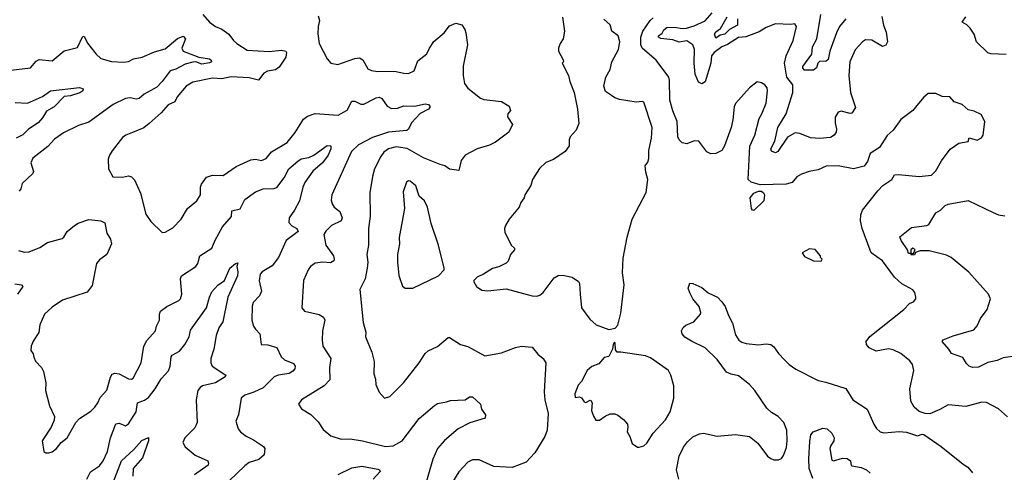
# Model space of a CAD drawing. Extents: x 2133461 to 2293071, y 753526 to 916327.
# Tile 340 of 459: x 2223144 to 2229582, y 906640 to 909600. Entities that reach past the tile are written whole.
import ezdxf

# ---------------------------------------------------------------- set-up
doc = ezdxf.new("R2010")
doc.units = 0

msp = doc.modelspace()

# ---------------------------------------------------------------- linework, layer by layer
at = {"layer": '0CON10XD'}
for points in [[(2224342, 909635), (2224385, 909583.8), (2224425, 909555.7), (2224465, 909538.6), (2224512, 909505), (2224540.8, 909465), (2224564, 909445), (2224632, 909402), (2224775, 909391.5), (2224855, 909401.8), (2224883.3, 909395), (2224888, 909385), (2224884, 909355), (2224839.4, 909290.6), (2224817, 909273), (2224765, 909263.3), (2224739.1, 909250.9), (2224705, 909205.6), (2224645, 909220), (2224525.5, 909225.5), (2224465, 909213.6), (2224405, 909217.9), (2224275, 909192.2), (2224232.2, 909165), (2224174.4, 909095), (2224157.5, 909062.5), (2224115, 909044.2), (2224068, 908992), (2223989.4, 908920.6), (2223955, 908892.5), (2223882.3, 908862.3), (2223836.7, 908845), (2223815, 908828.8), (2223747.7, 908742.3), (2223730, 908715), (2223721.7, 908688.3), (2223723.3, 908625), (2223753, 908573), (2223815, 908570), (2223855, 908580), (2223875, 908572), (2223895, 908553.8), (2223933.1, 908465), (2223968.8, 908328.8), (2224000.7, 908280.7), (2224075, 908207.5), (2224095, 908211.2), (2224145, 908240), (2224198.8, 908295), (2224240, 908365), (2224301.2, 908415), (2224326, 908455), (2224325.8, 908505), (2224331.4, 908525), (2224365, 908569.4), (2224405, 908583.3), (2224475, 908581.4), (2224560.2, 908639.8), (2224655, 908682.9), (2224685, 908687.1), (2224725, 908679.2), (2224755, 908692.5)], [(2225095.8, 909625), (2225104.3, 909595), (2225094.4, 909555), (2225092.4, 909507.6), (2225102.5, 909445), (2225153.8, 909345), (2225177.5, 909315), (2225225, 909307.5), (2225335, 909346.5), (2225365, 909350), (2225386.8, 909336.8), (2225419.1, 909279.1), (2225445, 909267.1), (2225485, 909261.5), (2225595, 909264.5), (2225655, 909250), (2225685, 909248.9), (2225722.9, 909265), (2225747.8, 909332.2), (2225805, 909377.8), (2225824, 909415), (2225852.3, 909457.7), (2225919.4, 909515), (2225955, 909560), (2225995, 909577.5), (2226035, 909566.2), (2226055.5, 909535.5), (2226061.4, 909515), (2226071.4, 909435), (2226042.6, 909297.4), (2226043.3, 909235), (2226052.6, 909182.6), (2226075, 909153.1), (2226157.8, 909087.8), (2226178.7, 909078.7), (2226295, 909065.7), (2226343.3, 909035), (2226353, 909007), (2226335.7, 908984.3), (2226332.5, 908965), (2226366.2, 908915), (2226341.2, 908865), (2226255, 908800), (2226215, 908778.9), (2226135, 908756.7), (2226055.8, 908714.2), (2226031.2, 908678.8), (2226015, 908613.3), (2225955, 908623.1), (2225923.6, 908643.6), (2225892.3, 908652.3), (2225785, 908696.2), (2225678.3, 908758.3), (2225605, 908769.7), (2225556, 908755), (2225525, 908732.9), (2225504.6, 908705.4), (2225464.4, 908625), (2225450.5, 908575), (2225433.2, 908466.8), (2225436.4, 908315), (2225424.6, 908235), (2225425.5, 908125), (2225413.5, 908065), (2225419.1, 908015), (2225415.5, 907975.5), (2225403.3, 907905), (2225368.6, 907835), (2225390.5, 907620.5), (2225407.3, 907557.3), (2225405.6, 907525), (2225445.8, 907425), (2225460.6, 907365), (2225458.8, 907285), (2225470, 907250), (2225472, 907215), (2225494.3, 907164.3), (2225530, 907125), (2225565, 907136.2), (2225654, 907225), (2225755, 907356.2), (2225795, 907418), (2225815.6, 907434.4), (2225876.6, 907463.4), (2225945, 907521.2), (2225955, 907521.2), (2226026.1, 907476.1), (2226073.6, 907463.6), (2226185, 907401.1), (2226295, 907420.4), (2226385, 907455.5), (2226425, 907464.5), (2226495, 907458), (2226531.7, 907411.7), (2226566.2, 907385), (2226584.2, 907355), (2226574.1, 907165.9), (2226578, 907115), (2226599.7, 907025), (2226591.8, 906915), (2226576.6, 906873.4), (2226512.8, 906767.2), (2226455, 906705.4), (2226365, 906670.5), (2226245, 906678.9), (2226148.3, 906721.7), (2226105, 906722.5), (2226075, 906706), (2226015, 906642.5), (2225973.5, 906575)], [(2228780.2, 909620.2), (2228791.6, 909565), (2228809.2, 909519.1), (2228817.8, 909455), (2228806.7, 909433.3), (2228785, 909425.7), (2228715, 909465.4), (2228675, 909467.8), (2228654.3, 909455), (2228606.9, 909403.1), (2228572.3, 909325), (2228565.3, 909235), (2228577.3, 909125), (2228608.6, 909025), (2228585, 908990), (2228575, 908986.2), (2228515, 909001.4), (2228496.2, 908995), (2228476.6, 908963.4), (2228476.4, 908926.4), (2228485.5, 908885), (2228482.5, 908865), (2228468.9, 908845), (2228445, 908829.5), (2228375, 908823.1), (2228315, 908826.9), (2228245, 908855.6), (2228215, 908859.4), (2228165, 908830.9), (2228102.1, 908737.9), (2228085, 908729.7), (2228059.6, 908739.6), (2228054.8, 908755), (2228082, 908805), (2228101.6, 908895), (2228154.6, 908985), (2228198.5, 909125), (2228199.1, 909175), (2228159.6, 909225), (2228144.1, 909315), (2228156, 909365), (2228201.8, 909465), (2228223.3, 909555), (2228213, 909573), (2228185, 909568.8), (2228085, 909573.1), (2228025, 909548.9), (2227978.2, 909521.8), (2227891.2, 909488.8), (2227845, 909484.5), (2227771.9, 909438.1), (2227735, 909423.3), (2227685.3, 909385), (2227668, 909365), (2227662.7, 909315), (2227626.7, 909193.3), (2227605, 909180), (2227581.5, 909191.5), (2227560, 909245), (2227554, 909315), (2227556.3, 909406.3), (2227545.6, 909435), (2227505, 909462.5), (2227455, 909453.3), (2227415, 909468.2), (2227335, 909477.7), (2227320.5, 909485), (2227320.9, 909495), (2227345, 909511.5), (2227355.8, 909535), (2227375, 909549.4), (2227425, 909552.4), (2227476.3, 909543.7), (2227504.8, 909545.2), (2227555, 909560), (2227626.2, 909593.8), (2227670.9, 909645)], [(2228546, 909605), (2228504.4, 909555), (2228485.4, 909514.6), (2228441.9, 909395), (2228429.4, 909340.6), (2228415, 909327.8), (2228375, 909328.6), (2228363.4, 909316.6), (2228352.9, 909285), (2228335, 909271.1), (2228275, 909271.2), (2228265, 909282.2), (2228264.3, 909295), (2228323.1, 909375), (2228327.1, 909422.9), (2228356.3, 909475), (2228381.7, 909635)], [(2226693.3, 909616.7), (2226706.7, 909525), (2226696.7, 909475), (2226677.5, 909445), (2226667.5, 909415), (2226667.5, 909395), (2226697, 909337), (2226700, 909325), (2226690, 909315), (2226733.3, 909235), (2226740, 909195), (2226768.8, 909125), (2226792, 909015), (2226799.5, 908920.5), (2226782.6, 908877.4), (2226742.5, 908835), (2226736, 908815), (2226736, 908775), (2226711.3, 908738.7), (2226634.2, 908685.8), (2226585, 908666.2), (2226542.4, 908627.6), (2226496.7, 908555), (2226486.2, 908515), (2226447.5, 908455), (2226443.3, 908435), (2226421.2, 908405), (2226408.8, 908375), (2226343.8, 908295), (2226320, 908255), (2226313.3, 908235), (2226315, 908210), (2226357.5, 908125), (2226380, 908105), (2226380, 908095), (2226353.3, 908065), (2226338.3, 908021.7), (2226325, 908007.5), (2226276.4, 907983.6), (2226235, 907973.3), (2226177.5, 907935), (2226135, 907916.7), (2226112.5, 907895), (2226113.3, 907885), (2226130, 907855), (2226165, 907832), (2226205, 907826), (2226325, 907840), (2226495, 907794.2), (2226525, 907792.5), (2226545, 907798), (2226566, 907815), (2226639.2, 907910.8), (2226665, 907926.7), (2226695, 907930), (2226755.9, 907915.9), (2226798.1, 907888.1), (2226804, 907875), (2226808.1, 907805), (2226817.5, 907715), (2226871.2, 907641.2), (2226913.9, 907603.9), (2226995, 907573.8)], [(2226995, 907573.8), (2227037, 907583), (2227055, 907602.5), (2227075, 907680), (2227095.6, 907865.6), (2227084.4, 907945), (2227089.7, 908040.3), (2227115, 908177.5), (2227148.6, 908295), (2227240.3, 908469.7), (2227250.8, 908555), (2227237, 908603), (2227233.3, 908645), (2227250.7, 908669.3), (2227257.7, 908692.3), (2227258, 908745), (2227274.4, 908825), (2227278.5, 908895), (2227225, 909060), (2227215, 909066.2), (2227175, 909061.2), (2227065, 909078), (2227035, 909088.8), (2227014.1, 909104.1), (2226975, 909130), (2226963.8, 909165), (2226975.9, 909224.1), (2227003.8, 909275), (2227016, 909325), (2227058.6, 909405), (2227068.6, 909455), (2227056, 909495), (2227016.7, 909525), (2227005, 909566.7), (2226963, 909603)], [(2229602.7, 907002.7), (2229544.5, 907054.5), (2229465, 907096.2), (2229435, 907098), (2229331.2, 907071.2), (2229215, 907082), (2229160.3, 907049.7), (2229095, 907022.9), (2229065, 907024.4), (2229025, 907037.5), (2228992.5, 907065), (2228971.1, 907105), (2228963.3, 907185), (2228991.4, 907305), (2228982, 907345), (2228965, 907370), (2228905, 907417.1), (2228855, 907440), (2228825, 907446.5), (2228745, 907432.2), (2228697.5, 907455), (2228681.2, 907475), (2228678.8, 907495), (2228702, 907528), (2228925.5, 907704.5), (2228962.5, 907745), (2228987.5, 907755), (2229002.5, 907775), (2229002.5, 907785), (2228996.2, 907815), (2228984.2, 907834.2), (2228912.2, 907872.2), (2228865, 907915.6), (2228785, 908023.6), (2228711.2, 908075), (2228667.9, 908192.1), (2228651.8, 908235), (2228642.7, 908285), (2228644.7, 908325), (2228654.6, 908355), (2228755, 908482), (2228788.8, 908515), (2228845.7, 908554.3), (2228863.8, 908585), (2228891.2, 908588.8), (2229025, 908574.4), (2229105, 908584), (2229135, 908611.2), (2229172, 908678), (2229227, 908753), (2229285, 908792.9), (2229346.7, 908803.3), (2229353, 908827), (2229405, 908812.5), (2229433, 908827), (2229443.9, 908846.1), (2229453.9, 908933.9), (2229429.7, 908979.7), (2229385, 909002.5), (2229345, 909011.2), (2229305.5, 909045.5), (2229255, 909063.8), (2229225, 909096), (2229175, 909097.5), (2229135, 909116.7), (2229085, 909117.5), (2229055, 909092.5), (2229010.8, 909039.2), (2228983.9, 909006.1), (2228905, 908946.7), (2228855, 908878.8), (2228816.7, 908843.3), (2228765, 908763.8), (2228704, 908725), (2228687.2, 908672.8), (2228665, 908642.5), (2228595, 908624.4), (2228495, 908644.4), (2228417, 908643), (2228365, 908618), (2228305, 908607.8), (2228255, 908590), (2228225, 908572), (2228195.5, 908534.5), (2228155, 908525.4), (2227985, 908521.1), (2227926.8, 908536.8), (2227906.4, 908555), (2227917.8, 908772.2), (2227950, 908845), (2227979.5, 908955), (2227995.9, 908984.1), (2228025.5, 909055), (2228034.2, 909135), (2228030.8, 909155), (2228016, 909175), (2227995, 909187.5), (2227965, 909193.8), (2227915.6, 909154.4), (2227825, 909052.5), (2227815, 909030), (2227806.9, 908945), (2227795.6, 908895), (2227753.3, 908775), (2227734.2, 908745), (2227695, 908725.6), (2227662, 908722), (2227637.1, 908735), (2227585, 908805.7), (2227555, 908808.1), (2227505, 908789.1), (2227475.4, 908795.4), (2227455, 908814.3), (2227447.1, 908835), (2227443.9, 908935), (2227414, 909005), (2227395.9, 909075), (2227393.6, 909205), (2227388.5, 909225), (2227305.2, 909335.2), (2227246.4, 909386.4), (2227215, 909414.5), (2227204.3, 909435), (2227204.3, 909485), (2227219.3, 909525), (2227266.4, 909595), (2227285, 909612.7)], [(2227836.9, 909605), (2227836.4, 909563.6), (2227784, 909536), (2227755, 909504.8), (2227725, 909500), (2227695, 909480), (2227686.2, 909505), (2227695, 909520.3), (2227726.5, 909543.5), (2227770.8, 909619.2)], [(2229358.8, 909545), (2229337.3, 909567.3), (2229307.5, 909585), (2229330.5, 909619.5)], [(2223085, 909269.1), (2223213.8, 909286.2), (2223251.1, 909328.9), (2223270.6, 909339.4), (2223355, 909331.4), (2223435, 909395.6), (2223521.3, 909418.7), (2223555, 909488), (2223565, 909492), (2223587.4, 909447.4), (2223644.7, 909374.7), (2223675, 909346.7), (2223745, 909327.8), (2223825, 909322.2), (2223855, 909327.1), (2223887.5, 909345), (2223945, 909354.2), (2224025, 909390.8), (2224095, 909408.9), (2224175, 909476.9), (2224212.3, 909492.3), (2224228.6, 909475), (2224204.6, 909415), (2224211.5, 909395), (2224315, 909355.6), (2224385, 909344.4), (2224396.5, 909335), (2224397.1, 909325), (2224385, 909317.7), (2224335, 909308.8), (2224295, 909323.8), (2224275, 909321.6), (2224225, 909309), (2224165, 909276.7), (2224127.5, 909265), (2224074.7, 909195), (2224040.2, 909159.8), (2223956.5, 909113.5), (2223924.6, 909085.4), (2223905, 909080.6), (2223865, 909090), (2223835, 909085.5), (2223755, 909045.6), (2223595, 908930), (2223527.6, 908907.6), (2223430, 908860), (2223370.2, 908819.8), (2223328.1, 908771.9), (2223228.6, 908695), (2223217.1, 908665), (2223233, 908607), (2223230, 908595), (2223160.5, 908529.5), (2223152, 908495), (2223140.3, 908479.7)], [(2229595, 909372.5), (2229495, 909378.1), (2229474.5, 909384.5), (2229401.2, 909455), (2229385, 909506.7), (2229358.8, 909545)], [(2223115, 909058.8), (2223195, 909054.4), (2223292.1, 909097.9), (2223345, 909134), (2223535, 909156.2), (2223557.6, 909147.6), (2223556.2, 909135), (2223537.8, 909122.2), (2223475, 909103.1), (2223435, 909098), (2223369.9, 909030.1), (2223318.4, 909001.6), (2223292.6, 908957.4), (2223264.5, 908925), (2223200.6, 908885), (2223165, 908847.7), (2223120, 908825)], [(2224755, 908692.5), (2224790, 908735), (2224892.6, 908797.4), (2224945, 908862.5), (2225000.2, 908949.8), (2225025, 908970), (2225075, 908987.5), (2225226.7, 908975), (2225285, 909008.1), (2225315, 909068), (2225335, 909066.5), (2225375, 909048.2), (2225395, 909048.2), (2225475, 909089.4), (2225495, 909094), (2225511.2, 909085), (2225547.5, 909035), (2225575, 909020.5), (2225615, 909022.5), (2225655, 909036.7), (2225725, 909035.7), (2225795, 909050), (2225816.7, 909045), (2225826.2, 909035), (2225826.2, 909025), (2225816.2, 909015), (2225762.5, 908987.5), (2225706.5, 908925), (2225685.6, 908885), (2225674.6, 908875.4), (2225555, 908865.3), (2225450.7, 908829.3), (2225358.5, 908781.5), (2225312.7, 908737.3), (2225184.2, 908455), (2225181.2, 908418.8), (2225187.5, 908395), (2225200, 908375), (2225236, 908345), (2225251.9, 908305), (2225245.5, 908284.5), (2225183.1, 908255), (2225145, 908217.1), (2225131.9, 908195), (2225144.5, 908125), (2225195.5, 908055), (2225200.9, 908035), (2225197.5, 908022.5), (2225175, 908009.1), (2225125, 908015.4), (2225075, 908008), (2225045, 907986), (2225029.2, 907965), (2225000, 907895), (2224988.8, 907715), (2225005, 907693.8), (2225101.2, 907671.2), (2225130.8, 907655), (2225138.1, 907635), (2225124.4, 907564.4), (2225120.6, 907505), (2225125.8, 907465), (2225177.8, 907385), (2225169.1, 907325), (2225171.1, 907245), (2225134, 907206), (2224987, 907113), (2224967.5, 907085), (2224986.1, 907056.1), (2225048.3, 907018.3), (2225095, 906970), (2225129.1, 906919.1), (2225177.9, 906877.9), (2225246.8, 906856.8), (2225305, 906858.5), (2225385, 906845.5), (2225535, 906808.1), (2225585, 906813.1), (2225645, 906846.5), (2225755, 906991.4), (2225855, 907077.1), (2225875, 907089.2), (2225935, 907100), (2225961.2, 907108.8), (2226055.7, 907114.3), (2226085, 907133.8), (2226105, 907133.3), (2226156.7, 907085), (2226163, 907053), (2226190, 907015), (2226187.5, 906995), (2226087, 906963), (2226011.2, 906925), (2225921.7, 906848.3), (2225876.2, 906795), (2225845.4, 906725), (2225791.8, 906545)], [(2223135, 908090.4), (2223175, 908080.5), (2223205, 908082.7), (2223275, 908109.5), (2223325, 908142.5), (2223421.4, 908168.6), (2223432.8, 908177.2), (2223455, 908214.4), (2223501.4, 908255), (2223525, 908269.5), (2223595, 908293.1), (2223675, 908284.3), (2223700.6, 908270.6), (2223714.4, 908205), (2223737.8, 908165), (2223744.4, 908135), (2223712.9, 908065), (2223665, 908030), (2223646.9, 908005), (2223617.9, 907862.1), (2223585, 907818.6), (2223424, 907765), (2223355, 907720.6), (2223305.7, 907675), (2223276, 907605), (2223269.2, 907555), (2223231.7, 907498.3), (2223218.8, 907465), (2223217, 907437), (2223232.5, 907415), (2223236.4, 907393.6), (2223247.7, 907367.7), (2223286.2, 907325), (2223298.8, 907298.8), (2223314.3, 907225), (2223312, 907175), (2223338, 907075), (2223371.2, 907005), (2223368.8, 906981.2), (2223350, 906935), (2223290, 906845), (2223302.5, 906775), (2223315, 906767.5), (2223335, 906766.7), (2223355, 906773.3), (2223385, 906796.2), (2223413.8, 906835), (2223453.9, 906866.1), (2223511.2, 906965), (2223535, 906991.2), (2223609.3, 907040.7), (2223635, 907066.2), (2223655, 907093.3), (2223670.4, 907129.6), (2223712.4, 907177.6), (2223736.9, 907263.1), (2223748, 907282), (2223765, 907288.5), (2223794.7, 907284.7), (2223855, 907251.1), (2223875, 907248.6), (2223885.4, 907254.6), (2223938.1, 907355), (2223954.6, 907465), (2223975, 907501.4), (2224031.5, 907565), (2224037.8, 907595), (2224056.9, 907635), (2224057.5, 907675), (2224065, 907693.3), (2224106.6, 907723.4), (2224185, 907763.1), (2224195.6, 907775), (2224204.4, 907805), (2224194.4, 907905), (2224200.8, 907925), (2224295, 907986.2), (2224307.5, 908005), (2224322.5, 908055), (2224400.8, 908105), (2224421.9, 908158.1), (2224468.9, 908245), (2224527.7, 908312.3), (2224530.8, 908349.2), (2224585, 908363.1), (2224616.9, 908425), (2224685, 908474.4), (2224735, 908493.3), (2224805, 908496.9), (2224825, 908503.3), (2224873.9, 908565), (2224904.5, 908625), (2224962.3, 908675), (2224985, 908689.6), (2225035, 908700), (2225066.5, 908713.5), (2225155, 908776.9), (2225178.8, 908775), (2225178.8, 908755), (2225160, 908715), (2225123.8, 908665), (2225059.8, 908610.2), (2225008.7, 908535), (2224994.6, 908505), (2224972.3, 908415), (2224941.6, 908355), (2224905.5, 908305), (2224904.6, 908274.6), (2224922.9, 908252.9), (2224955.8, 908235), (2224963.8, 908215), (2224885.5, 908155), (2224836.8, 908045), (2224795, 907990.9), (2224729.4, 907950.6), (2224716.9, 907935), (2224708.8, 907891.2), (2224725.6, 907825), (2224711.4, 907795), (2224670.3, 907749.7), (2224663.2, 907726.8), (2224660.6, 907635), (2224672.9, 907595), (2224685, 907576.2), (2224713.8, 907545), (2224722.5, 907475), (2224767, 907473), (2224825, 907456.2), (2224854.3, 907394.3), (2224875, 907376.2), (2224935, 907352.2), (2224944.6, 907335), (2224942.5, 907317.5), (2224929.6, 907300.4), (2224904.7, 907285.3), (2224834.8, 907275.2), (2224807.1, 907265), (2224735, 907191.8), (2224675, 907163.5), (2224615.5, 907144.5), (2224592, 907125), (2224574, 907015), (2224556.7, 906975), (2224572.5, 906925), (2224588, 906905), (2224625, 906876.9), (2224673.1, 906853.1), (2224738.7, 906808.7), (2224745.8, 906795), (2224742.5, 906755), (2224706.9, 906723.1), (2224645, 906704.4), (2224615, 906681.9), (2224514.4, 906585)], [(2225715, 907843.8), (2225882.5, 907925), (2225920, 907965), (2225920, 907975), (2225883.3, 908125), (2225833.6, 908266.4), (2225811.2, 908375), (2225790, 908415), (2225756, 908446), (2225735, 908513.3), (2225696.7, 908545), (2225685, 908546.2), (2225673.2, 908536.8), (2225652.2, 908475), (2225660.8, 908365), (2225624.5, 908175), (2225627.1, 908135), (2225614.3, 908065), (2225614.2, 908015.8), (2225623.8, 907926.2), (2225646.4, 907856.4), (2225665, 907843.8), (2225715, 907843.8)], [(2227945, 908352), (2227935, 908354), (2227930, 908365), (2227919.2, 908435), (2227945, 908466), (2227975, 908478.6), (2227995, 908479.2), (2228008.3, 908468.3), (2228013.3, 908455), (2228009.1, 908415), (2227945, 908352)], [(2229695, 907407.1), (2229575, 907389.2), (2229535, 907370.8), (2229475, 907358.9), (2229413.1, 907326.9), (2229375, 907324.5), (2229353.1, 907333.1), (2229335, 907351.2), (2229311.7, 907391.7), (2229236.8, 907416.8), (2229220, 907445), (2229176.2, 907495), (2229183, 907507), (2229247.9, 907532.1), (2229381.7, 907571.7), (2229405, 907597.5), (2229426, 907645), (2229469.4, 907705), (2229491.4, 907775), (2229479.2, 907805), (2229349.3, 907949.3), (2229235.4, 908045.4), (2229205, 908060), (2229091.2, 908088.8), (2229032.5, 908087.5), (2229001.7, 908078.3), (2228995, 908062.5), (2228975, 908060), (2228970, 908070), (2228988.3, 908071.7), (2228998.3, 908098.3), (2228983, 908107), (2228970, 908095), (2228970, 908070), (2228955, 908070), (2228950, 908095), (2228906.7, 908155), (2228899.2, 908180.8), (2228975, 908241.4), (2229075, 908254.2), (2229088.8, 908261.2), (2229133.4, 908336.6), (2229165, 908353.8), (2229196, 908385), (2229215, 908394.4), (2229345, 908418.6), (2229509.2, 908339.2), (2229545, 908323.3), (2229585, 908317.5)], [(2228385, 908020), (2228390, 908035), (2228380, 908045), (2228380, 908055), (2228345, 908097.5), (2228308.3, 908101.7), (2228260, 908075), (2228275, 908052.5), (2228335, 908022.5), (2228385, 908020)], [(2223582.2, 906595), (2223607.1, 906642.9), (2223665, 906682.9), (2223690.5, 906715), (2223717.3, 906775), (2223736.9, 906865), (2223773.1, 906956.9), (2223795, 906961.9), (2223835, 906944.4), (2223855, 906956.9), (2223905.4, 907035), (2223912.9, 907095), (2223959.3, 907110.7), (2223985, 907129.7), (2224029.2, 907185), (2224067.8, 907252.2), (2224116.2, 907303.8), (2224128.1, 907335), (2224135, 907396.2), (2224140.8, 907405), (2224188.3, 907431.7), (2224223.9, 907475), (2224251.8, 907525), (2224261.4, 907568.6), (2224366.1, 907715), (2224383.7, 907786.3), (2224399.5, 907820.5), (2224440, 907865), (2224483.5, 907895), (2224518, 907975), (2224555, 908006.7), (2224570, 908010), (2224562.5, 907985), (2224570.7, 907950.7), (2224568.9, 907925), (2224503.7, 907786.3), (2224471.3, 907625), (2224445.6, 907584.4), (2224427.4, 907535), (2224414.1, 907445.9), (2224393.3, 907385), (2224394.3, 907355), (2224402, 907335), (2224491.2, 907275), (2224488, 907265), (2224425, 907225.9), (2224339.2, 907205), (2224322.7, 907195), (2224308.2, 907175), (2224296.7, 907115), (2224303.3, 906965), (2224288.3, 906931.7), (2224223.8, 906865), (2224210, 906835), (2224225.6, 906805.6), (2224291.7, 906751.7), (2224373.3, 906715), (2224378.6, 906698.6), (2224375, 906686.7), (2224287.6, 906622.4)], [(2223112.1, 907872.1), (2223155, 907866), (2223163.3, 907855), (2223130, 907805)], [(2227453.5, 906595), (2227437.8, 906655), (2227456.8, 906745), (2227484.7, 906805.3), (2227509.9, 906840.1), (2227545, 906870.9), (2227588.3, 906891.7), (2227615, 906896.9), (2227705, 906876.5), (2227825, 906887.5), (2227915, 906874.2), (2227970.9, 906830.9), (2228034, 906745), (2228055, 906730), (2228075, 906722), (2228105, 906721.2), (2228125, 906731.2), (2228139.1, 906750.9), (2228156.8, 906803.2), (2228161.1, 906845), (2228160, 906915), (2228141.1, 906965), (2228102.5, 907005), (2228060.7, 907030.7), (2228029.9, 907059.9), (2227950.6, 907175), (2227915.6, 907215), (2227845, 907270.6), (2227795, 907282.1), (2227765, 907295.5), (2227705, 907376.7), (2227626, 907455), (2227536.8, 907496.8), (2227493.9, 907523.9), (2227475.5, 907545), (2227470.8, 907565), (2227481.9, 907588.1), (2227498.5, 907601.5), (2227551.2, 907625), (2227595, 907673.8), (2227598.6, 907685), (2227587.1, 907725), (2227545, 907774), (2227525, 907813.3), (2227515.7, 907845), (2227525, 907876.2), (2227545, 907874), (2227605, 907848.6), (2227645, 907814.4), (2227705.7, 907785), (2227735.7, 907755), (2227757.8, 907725), (2227778.2, 907665), (2227805.5, 907615), (2227825, 907538.8), (2227845.6, 907505), (2227865, 907491.2), (2227895, 907482), (2227975, 907472.7), (2228025, 907481.1), (2228055, 907475.6), (2228075, 907460.8), (2228105, 907416), (2228145, 907376), (2228174.5, 907344.5), (2228218, 907315), (2228365, 907239.4), (2228415, 907229.4), (2228545, 907187.1), (2228591.2, 907115), (2228685, 907053.3), (2228728, 906955), (2228745.7, 906925.7), (2228770, 906905), (2228795, 906898), (2228895, 906906.2), (2228941.7, 906901.7), (2229015, 906877.5), (2229045, 906890), (2229055, 906887.5), (2229168.3, 906808.3), (2229312.7, 906692.7), (2229343.9, 906673.9), (2229375, 906637.5)], [(2227195, 906803.8), (2227225, 906813.8), (2227245, 906830), (2227286, 906895), (2227366.4, 906983.6), (2227398, 907035), (2227420, 907125), (2227421.2, 907205), (2227402, 907275), (2227385.5, 907305.5), (2227267.6, 907387.6), (2227235, 907402), (2227073.6, 907426.4), (2227050, 907425), (2227040.7, 907440.7), (2227036.7, 907486.7), (2227031.7, 907488.3), (2227023.9, 907476.1), (2227020, 907445), (2226995, 907397.5), (2226965, 907390), (2226930.5, 907349.5), (2226885, 907331.2), (2226853.8, 907305), (2226817, 907233), (2226795, 907210), (2226773, 907153), (2226775, 907130), (2226805, 907132.5), (2226816.4, 907126.4), (2226835, 907100), (2226845, 907096.7), (2226875, 907112.5), (2226879.3, 907109.3), (2226886, 907095), (2226883.5, 907043.5), (2226895, 907006.7), (2226911.2, 906981.2), (2226935, 906982), (2226972.5, 907007.5), (2227005, 907021.9), (2227035, 907021.9), (2227055, 907014.3), (2227092.9, 906985), (2227117.1, 906955), (2227120.8, 906935), (2227116.2, 906905), (2227134.4, 906874.4), (2227149.3, 906829.3), (2227184, 906804), (2227195, 906803.8)], [(2228330.1, 906600.1), (2228306.7, 906665), (2228302.8, 906727.2), (2228311.2, 906841.2), (2228316.8, 906885), (2228332.7, 906905), (2228395, 906928.3), (2228423.5, 906923.5), (2228455, 906895.6), (2228470.5, 906865), (2228467.1, 906845), (2228446.7, 906815), (2228442, 906795), (2228455, 906720), (2228465.8, 906715.8), (2228525, 906732.7), (2228555, 906730.5), (2228577.1, 906715), (2228580, 906685), (2228585, 906681.2), (2228645, 906671.2), (2228680, 906655), (2228704.2, 906634.2)], [(2223755.7, 906574.3), (2223809.5, 906715), (2223890.9, 906789.1), (2223941.7, 906848.3), (2223985, 906867.5), (2223985.8, 906845.8), (2223947.3, 906735), (2223885.7, 906665), (2223884.5, 906615)], [(2225225.4, 906624.6), (2225315, 906669.2), (2225381.1, 906681.1), (2225485, 906660), (2225497.5, 906655), (2225500, 906645), (2225455.3, 906594.7)]]:
    msp.add_lwpolyline(points, dxfattribs=at)

doc.saveas('drawing.dxf')
